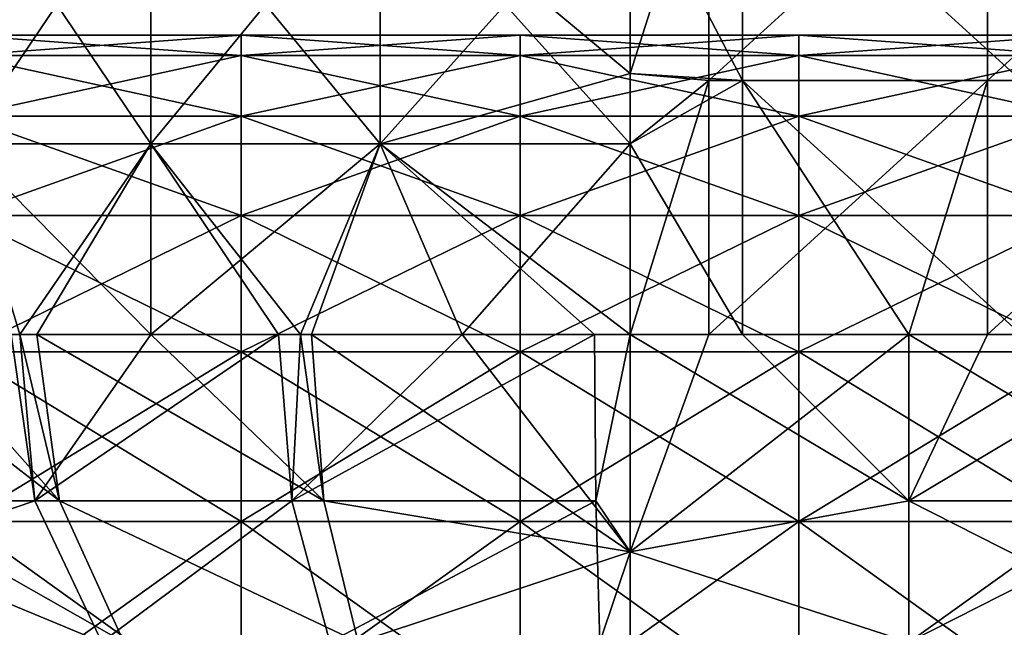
# Model space of a CAD drawing. Header units: inches. Extents: x -4.75 to 4.5, y 0 to 1.88.
# Tile 416 of 462: x 3.33 to 3.61, y 1.29 to 1.47. Entities that reach past the tile are written whole.
import ezdxf

# ---------------------------------------------------------------- set-up
doc = ezdxf.new("R2010")
doc.units = ezdxf.units.IN
doc.header["$LTSCALE"] = 101.851852
doc.header["$MEASUREMENT"] = 0
for name, color, linetype in [('115', 7, 'CONTINUOUS'), ('116', 7, 'CONTINUOUS'), ('117', 7, 'CONTINUOUS'), ('118', 7, 'CONTINUOUS'), ('119', 7, 'CONTINUOUS'), ('120', 7, 'CONTINUOUS'), ('13', 7, 'CONTINUOUS'), ('14', 7, 'CONTINUOUS'), ('35', 7, 'CONTINUOUS'), ('38', 7, 'CONTINUOUS'), ('5', 7, 'CONTINUOUS'), ('6', 7, 'CONTINUOUS')]:
    doc.layers.add(name, color=color, linetype=linetype)

msp = doc.modelspace()

# ---------------------------------------------------------------- linework, layer by layer
at = {"layer": '115', "color": 13, "linetype": 'Continuous', "true_color": 0xd67263}
for points in [[(3.33264, 1.26675, 1.42623), (3.29055, 1.31256, 1.40822), (3.25945, 1.31256, 1.47877), (3.33264, 1.26675, 1.42623)], [(3.33264, 1.26675, 1.42623), (3.25945, 1.31256, 1.47877), (3.30114, 1.26675, 1.49769), (3.33264, 1.26675, 1.42623)]]:
    msp.add_3dface(points, dxfattribs=at)
at = {"layer": '116', "color": 13, "linetype": 'Continuous', "true_color": 0xd67263}
for points in [[(3.32716, 1.375, 1.32431), (3.29055, 1.31256, 1.40822), (3.33393, 1.32716, 1.331), (3.32716, 1.375, 1.32431)], [(3.32962, 1.375, 1.32185), (3.32716, 1.375, 1.32431), (3.33393, 1.32716, 1.331), (3.32962, 1.375, 1.32185)], [(3.36734, 1.375, 1.29133), (3.32962, 1.375, 1.32185), (3.33393, 1.32716, 1.331), (3.36734, 1.375, 1.29133)], [(3.40394, 1.375, 1.27135), (3.36734, 1.375, 1.29133), (3.33393, 1.32716, 1.331), (3.40394, 1.375, 1.27135)], [(3.40394, 1.375, 1.27135), (3.33393, 1.32716, 1.331), (3.40778, 1.32716, 1.28005), (3.40394, 1.375, 1.27135)], [(3.41025, 1.375, 1.26866), (3.40394, 1.375, 1.27135), (3.40778, 1.32716, 1.28005), (3.41025, 1.375, 1.26866)], [(3.49478, 1.375, 1.25021), (3.45672, 1.375, 1.25471), (3.40778, 1.32716, 1.28005), (3.49478, 1.375, 1.25021)], [(3.49478, 1.375, 1.25021), (3.40778, 1.32716, 1.28005), (3.49517, 1.32716, 1.25972), (3.49478, 1.375, 1.25021)], [(3.45672, 1.375, 1.25471), (3.41025, 1.375, 1.26866), (3.40778, 1.32716, 1.28005), (3.45672, 1.375, 1.25471)], [(3.50502, 1.375, 1.25), (3.49478, 1.375, 1.25021), (3.49517, 1.32716, 1.25972), (3.50502, 1.375, 1.25)], [(3.50502, 1.3125, 1.26675), (3.50502, 1.375, 1.25), (3.49517, 1.32716, 1.25972), (3.50502, 1.3125, 1.26675)], [(3.33393, 1.32716, 1.331), (3.29055, 1.31256, 1.40822), (3.35321, 1.28661, 1.35004), (3.33393, 1.32716, 1.331)], [(3.33393, 1.32716, 1.331), (3.35321, 1.28661, 1.35004), (3.40778, 1.32716, 1.28005), (3.33393, 1.32716, 1.331)], [(3.40778, 1.32716, 1.28005), (3.35321, 1.28661, 1.35004), (3.41874, 1.28661, 1.30483), (3.40778, 1.32716, 1.28005)], [(3.40778, 1.32716, 1.28005), (3.41874, 1.28661, 1.30483), (3.49517, 1.32716, 1.25972), (3.40778, 1.32716, 1.28005)], [(3.49517, 1.32716, 1.25972), (3.41874, 1.28661, 1.30483), (3.49628, 1.28661, 1.28679), (3.49517, 1.32716, 1.25972)], [(3.50502, 1.3125, 1.26675), (3.49517, 1.32716, 1.25972), (3.49628, 1.28661, 1.28679), (3.50502, 1.3125, 1.26675)], [(3.29055, 1.31256, 1.40822), (3.33264, 1.26675, 1.42623), (3.35321, 1.28661, 1.35004), (3.29055, 1.31256, 1.40822)], [(3.50502, 1.26675, 1.3125), (3.50502, 1.3125, 1.26675), (3.49628, 1.28661, 1.28679), (3.50502, 1.26675, 1.3125)]]:
    msp.add_3dface(points, dxfattribs=at)
at = {"layer": '117', "color": 13, "linetype": 'Continuous', "true_color": 0xd67263}
for points in [[(3.52756, 1.375, 1.25), (3.50502, 1.375, 1.25), (3.50502, 1.3125, 1.26675), (3.52756, 1.375, 1.25)], [(3.58502, 1.375, 1.25), (3.52756, 1.375, 1.25), (3.50502, 1.3125, 1.26675), (3.58502, 1.375, 1.25)], [(3.58502, 1.375, 1.25), (3.50502, 1.3125, 1.26675), (3.58502, 1.32716, 1.25952), (3.58502, 1.375, 1.25)], [(3.60764, 1.375, 1.25), (3.58502, 1.375, 1.25), (3.58502, 1.32716, 1.25952), (3.60764, 1.375, 1.25)], [(3.6651, 1.375, 1.25), (3.60764, 1.375, 1.25), (3.58502, 1.32716, 1.25952), (3.6651, 1.375, 1.25)], [(3.6651, 1.375, 1.25), (3.58502, 1.32716, 1.25952), (3.6651, 1.32716, 1.25952), (3.6651, 1.375, 1.25)], [(3.58502, 1.32716, 1.25952), (3.50502, 1.3125, 1.26675), (3.58502, 1.28661, 1.28661), (3.58502, 1.32716, 1.25952)], [(3.58502, 1.32716, 1.25952), (3.58502, 1.28661, 1.28661), (3.6651, 1.32716, 1.25952), (3.58502, 1.32716, 1.25952)], [(3.6651, 1.32716, 1.25952), (3.58502, 1.28661, 1.28661), (3.6651, 1.28661, 1.28661), (3.6651, 1.32716, 1.25952)], [(3.50502, 1.3125, 1.26675), (3.50502, 1.26675, 1.3125), (3.58502, 1.28661, 1.28661), (3.50502, 1.3125, 1.26675)]]:
    msp.add_3dface(points, dxfattribs=at)
at = {"layer": '118', "color": 13, "linetype": 'Continuous', "true_color": 0xd67263}
for points in [[(3.50502, 1.375, -1.25), (3.53722, 1.375, -1.25), (3.58502, 1.32716, -1.25952), (3.50502, 1.375, -1.25)], [(3.50502, 1.3125, -1.26675), (3.50502, 1.375, -1.25), (3.58502, 1.32716, -1.25952), (3.50502, 1.3125, -1.26675)], [(3.53722, 1.375, -1.25), (3.58502, 1.375, -1.25), (3.58502, 1.32716, -1.25952), (3.53722, 1.375, -1.25)], [(3.58502, 1.375, -1.25), (3.6173, 1.375, -1.25), (3.6651, 1.32716, -1.25952), (3.58502, 1.375, -1.25)], [(3.58502, 1.32716, -1.25952), (3.58502, 1.375, -1.25), (3.6651, 1.32716, -1.25952), (3.58502, 1.32716, -1.25952)], [(3.58502, 1.28661, -1.28661), (3.50502, 1.3125, -1.26675), (3.58502, 1.32716, -1.25952), (3.58502, 1.28661, -1.28661)], [(3.58502, 1.28661, -1.28661), (3.58502, 1.32716, -1.25952), (3.6651, 1.28661, -1.28661), (3.58502, 1.28661, -1.28661)], [(3.6651, 1.28661, -1.28661), (3.58502, 1.32716, -1.25952), (3.6651, 1.32716, -1.25952), (3.6651, 1.28661, -1.28661)], [(3.50502, 1.26675, -1.3125), (3.50502, 1.3125, -1.26675), (3.58502, 1.28661, -1.28661), (3.50502, 1.26675, -1.3125)]]:
    msp.add_3dface(points, dxfattribs=at)
at = {"layer": '119', "color": 13, "linetype": 'Continuous', "true_color": 0xd67263}
for points in [[(3.2794, 1.375, -1.39231), (3.29851, 1.375, -1.35909), (3.34106, 1.32716, -1.32407), (3.2794, 1.375, -1.39231)], [(3.28799, 1.32716, -1.39641), (3.2794, 1.375, -1.39231), (3.34106, 1.32716, -1.32407), (3.28799, 1.32716, -1.39641)], [(3.29851, 1.375, -1.35909), (3.32962, 1.375, -1.32185), (3.34106, 1.32716, -1.32407), (3.29851, 1.375, -1.35909)], [(3.32962, 1.375, -1.32185), (3.33458, 1.375, -1.31711), (3.34106, 1.32716, -1.32407), (3.32962, 1.375, -1.32185)], [(3.33458, 1.375, -1.31711), (3.36734, 1.375, -1.29133), (3.41696, 1.32716, -1.27622), (3.33458, 1.375, -1.31711)], [(3.34106, 1.32716, -1.32407), (3.33458, 1.375, -1.31711), (3.41696, 1.32716, -1.27622), (3.34106, 1.32716, -1.32407)], [(3.36734, 1.375, -1.29133), (3.41025, 1.375, -1.26866), (3.41696, 1.32716, -1.27622), (3.36734, 1.375, -1.29133)], [(3.41025, 1.375, -1.26866), (3.41347, 1.375, -1.26736), (3.41696, 1.32716, -1.27622), (3.41025, 1.375, -1.26866)], [(3.41347, 1.375, -1.26736), (3.45672, 1.375, -1.25471), (3.50502, 1.3125, -1.26675), (3.41347, 1.375, -1.26736)], [(3.41347, 1.375, -1.26736), (3.50502, 1.3125, -1.26675), (3.41696, 1.32716, -1.27622), (3.41347, 1.375, -1.26736)], [(3.45672, 1.375, -1.25471), (3.50502, 1.375, -1.25), (3.50502, 1.3125, -1.26675), (3.45672, 1.375, -1.25471)], [(3.31244, 1.28661, -1.40808), (3.28799, 1.32716, -1.39641), (3.35954, 1.28661, -1.34389), (3.31244, 1.28661, -1.40808)], [(3.35954, 1.28661, -1.34389), (3.28799, 1.32716, -1.39641), (3.34106, 1.32716, -1.32407), (3.35954, 1.28661, -1.34389)], [(3.35954, 1.28661, -1.34389), (3.34106, 1.32716, -1.32407), (3.42688, 1.28661, -1.30143), (3.35954, 1.28661, -1.34389)], [(3.42688, 1.28661, -1.30143), (3.34106, 1.32716, -1.32407), (3.41696, 1.32716, -1.27622), (3.42688, 1.28661, -1.30143)], [(3.50502, 1.3125, -1.26675), (3.42688, 1.28661, -1.30143), (3.41696, 1.32716, -1.27622), (3.50502, 1.3125, -1.26675)], [(3.33264, 1.26675, -1.42623), (3.29055, 1.31256, -1.40822), (3.31244, 1.28661, -1.40808), (3.33264, 1.26675, -1.42623)], [(3.50502, 1.3125, -1.26675), (3.50502, 1.26675, -1.3125), (3.42688, 1.28661, -1.30143), (3.50502, 1.3125, -1.26675)]]:
    msp.add_3dface(points, dxfattribs=at)
at = {"layer": '120', "color": 13, "linetype": 'Continuous', "true_color": 0xd67263}
msp.add_3dface([(3.29055, 1.31256, -1.40822), (3.33264, 1.26675, -1.42623), (3.30114, 1.26675, -1.49769), (3.29055, 1.31256, -1.40822)], dxfattribs=at)
at = {"layer": '13', "color": 13, "linetype": 'Continuous', "true_color": 0xd67263}
for points in [[(3.53722, 1.52083, -1.25), (3.53722, 1.44792, -1.25), (3.50502, 1.50984, -1.25), (3.53722, 1.52083, -1.25)], [(3.53722, 1.44792, -1.25), (3.53722, 1.52083, -1.25), (3.6173, 1.44792, -1.25), (3.53722, 1.44792, -1.25)], [(3.6173, 1.44792, -1.25), (3.53722, 1.52083, -1.25), (3.6173, 1.52083, -1.25), (3.6173, 1.44792, -1.25)], [(3.50502, 1.50984, -1.25), (3.53722, 1.44792, -1.25), (3.50502, 1.45, -1.25), (3.50502, 1.50984, -1.25)], [(3.50502, 1.45, -1.25), (3.53722, 1.44792, -1.25), (3.50502, 1.42976, -1.25), (3.50502, 1.45, -1.25)], [(3.53722, 1.44792, -1.25), (3.53722, 1.375, -1.25), (3.50502, 1.42976, -1.25), (3.53722, 1.44792, -1.25)], [(3.53722, 1.375, -1.25), (3.53722, 1.44792, -1.25), (3.58502, 1.375, -1.25), (3.53722, 1.375, -1.25)], [(3.58502, 1.375, -1.25), (3.53722, 1.44792, -1.25), (3.6173, 1.375, -1.25), (3.58502, 1.375, -1.25)], [(3.6173, 1.375, -1.25), (3.53722, 1.44792, -1.25), (3.6173, 1.44792, -1.25), (3.6173, 1.375, -1.25)], [(3.53722, 1.375, -1.25), (3.50502, 1.375, -1.25), (3.50502, 1.42976, -1.25), (3.53722, 1.375, -1.25)]]:
    msp.add_3dface(points, dxfattribs=at)
at = {"layer": '14', "color": 13, "linetype": 'Continuous', "true_color": 0xd67263}
for points in [[(3.50502, 1.50984, 1.25), (3.50502, 1.45, 1.25), (3.52756, 1.52083, 1.25), (3.50502, 1.50984, 1.25)], [(3.52756, 1.52083, 1.25), (3.50502, 1.45, 1.25), (3.52756, 1.44792, 1.25), (3.52756, 1.52083, 1.25)], [(3.52756, 1.52083, 1.25), (3.52756, 1.44792, 1.25), (3.60764, 1.52083, 1.25), (3.52756, 1.52083, 1.25)], [(3.60764, 1.52083, 1.25), (3.52756, 1.44792, 1.25), (3.60764, 1.44792, 1.25), (3.60764, 1.52083, 1.25)], [(3.60764, 1.52083, 1.25), (3.60764, 1.44792, 1.25), (3.68772, 1.52083, 1.25), (3.60764, 1.52083, 1.25)], [(3.68772, 1.52083, 1.25), (3.60764, 1.44792, 1.25), (3.68772, 1.44792, 1.25), (3.68772, 1.52083, 1.25)], [(3.50502, 1.45, 1.25), (3.50502, 1.42976, 1.25), (3.52756, 1.44792, 1.25), (3.50502, 1.45, 1.25)], [(3.50502, 1.42976, 1.25), (3.50502, 1.375, 1.25), (3.52756, 1.44792, 1.25), (3.50502, 1.42976, 1.25)], [(3.52756, 1.44792, 1.25), (3.50502, 1.375, 1.25), (3.52756, 1.375, 1.25), (3.52756, 1.44792, 1.25)], [(3.52756, 1.44792, 1.25), (3.52756, 1.375, 1.25), (3.60764, 1.44792, 1.25), (3.52756, 1.44792, 1.25)], [(3.52756, 1.375, 1.25), (3.58502, 1.375, 1.25), (3.60764, 1.44792, 1.25), (3.52756, 1.375, 1.25)], [(3.60764, 1.44792, 1.25), (3.58502, 1.375, 1.25), (3.60764, 1.375, 1.25), (3.60764, 1.44792, 1.25)], [(3.60764, 1.44792, 1.25), (3.60764, 1.375, 1.25), (3.68772, 1.44792, 1.25), (3.60764, 1.44792, 1.25)], [(3.60764, 1.375, 1.25), (3.6651, 1.375, 1.25), (3.68772, 1.44792, 1.25), (3.60764, 1.375, 1.25)]]:
    msp.add_3dface(points, dxfattribs=at)
at = {"layer": '35', "color": 13, "linetype": 'Continuous', "true_color": 0xd67263}
for points in [[(3.31316, 1.42976, 1.33972), (3.36734, 1.42976, 1.29133), (3.31316, 1.50984, 1.33972), (3.31316, 1.42976, 1.33972)], [(3.36734, 1.42976, 1.29133), (3.36734, 1.50984, 1.29133), (3.31316, 1.50984, 1.33972), (3.36734, 1.42976, 1.29133)], [(3.36734, 1.42976, 1.29133), (3.43315, 1.42976, 1.26055), (3.36734, 1.50984, 1.29133), (3.36734, 1.42976, 1.29133)], [(3.43315, 1.42976, 1.26055), (3.43315, 1.50984, 1.26055), (3.36734, 1.50984, 1.29133), (3.43315, 1.42976, 1.26055)], [(3.50502, 1.42976, 1.25), (3.50502, 1.45, 1.25), (3.43315, 1.50984, 1.26055), (3.50502, 1.42976, 1.25)], [(3.43315, 1.42976, 1.26055), (3.50502, 1.42976, 1.25), (3.43315, 1.50984, 1.26055), (3.43315, 1.42976, 1.26055)], [(3.50502, 1.45, 1.25), (3.50502, 1.50984, 1.25), (3.43315, 1.50984, 1.26055), (3.50502, 1.45, 1.25)], [(3.36734, 1.42976, 1.29133), (3.31316, 1.42976, 1.33972), (3.36734, 1.375, 1.29133), (3.36734, 1.42976, 1.29133)], [(3.36734, 1.375, 1.29133), (3.31316, 1.42976, 1.33972), (3.32962, 1.375, 1.32185), (3.36734, 1.375, 1.29133)], [(3.43315, 1.42976, 1.26055), (3.36734, 1.42976, 1.29133), (3.41025, 1.375, 1.26866), (3.43315, 1.42976, 1.26055)], [(3.41025, 1.375, 1.26866), (3.36734, 1.42976, 1.29133), (3.40394, 1.375, 1.27135), (3.41025, 1.375, 1.26866)], [(3.40394, 1.375, 1.27135), (3.36734, 1.42976, 1.29133), (3.36734, 1.375, 1.29133), (3.40394, 1.375, 1.27135)], [(3.45672, 1.375, 1.25471), (3.43315, 1.42976, 1.26055), (3.41025, 1.375, 1.26866), (3.45672, 1.375, 1.25471)], [(3.50502, 1.375, 1.25), (3.50502, 1.42976, 1.25), (3.43315, 1.42976, 1.26055), (3.50502, 1.375, 1.25)], [(3.50502, 1.375, 1.25), (3.43315, 1.42976, 1.26055), (3.49478, 1.375, 1.25021), (3.50502, 1.375, 1.25)], [(3.49478, 1.375, 1.25021), (3.43315, 1.42976, 1.26055), (3.45672, 1.375, 1.25471), (3.49478, 1.375, 1.25021)]]:
    msp.add_3dface(points, dxfattribs=at)
at = {"layer": '38', "color": 13, "linetype": 'Continuous', "true_color": 0xd67263}
for points in [[(3.36734, 1.42976, -1.29133), (3.31316, 1.42976, -1.33972), (3.36734, 1.50984, -1.29133), (3.36734, 1.42976, -1.29133)], [(3.31316, 1.42976, -1.33972), (3.31316, 1.50984, -1.33972), (3.36734, 1.50984, -1.29133), (3.31316, 1.42976, -1.33972)], [(3.43315, 1.42976, -1.26055), (3.36734, 1.42976, -1.29133), (3.43315, 1.50984, -1.26055), (3.43315, 1.42976, -1.26055)], [(3.36734, 1.42976, -1.29133), (3.36734, 1.50984, -1.29133), (3.43315, 1.50984, -1.26055), (3.36734, 1.42976, -1.29133)], [(3.50502, 1.50984, -1.25), (3.50502, 1.45, -1.25), (3.43315, 1.42976, -1.26055), (3.50502, 1.50984, -1.25)], [(3.50502, 1.50984, -1.25), (3.43315, 1.42976, -1.26055), (3.43315, 1.50984, -1.26055), (3.50502, 1.50984, -1.25)], [(3.50502, 1.45, -1.25), (3.50502, 1.42976, -1.25), (3.43315, 1.42976, -1.26055), (3.50502, 1.45, -1.25)], [(3.32962, 1.375, -1.32185), (3.29851, 1.375, -1.35909), (3.31316, 1.42976, -1.33972), (3.32962, 1.375, -1.32185)], [(3.36734, 1.42976, -1.29133), (3.32962, 1.375, -1.32185), (3.31316, 1.42976, -1.33972), (3.36734, 1.42976, -1.29133)], [(3.33458, 1.375, -1.31711), (3.32962, 1.375, -1.32185), (3.36734, 1.42976, -1.29133), (3.33458, 1.375, -1.31711)], [(3.36734, 1.375, -1.29133), (3.33458, 1.375, -1.31711), (3.36734, 1.42976, -1.29133), (3.36734, 1.375, -1.29133)], [(3.41025, 1.375, -1.26866), (3.36734, 1.375, -1.29133), (3.43315, 1.42976, -1.26055), (3.41025, 1.375, -1.26866)], [(3.43315, 1.42976, -1.26055), (3.36734, 1.375, -1.29133), (3.36734, 1.42976, -1.29133), (3.43315, 1.42976, -1.26055)], [(3.41347, 1.375, -1.26736), (3.41025, 1.375, -1.26866), (3.43315, 1.42976, -1.26055), (3.41347, 1.375, -1.26736)], [(3.45672, 1.375, -1.25471), (3.41347, 1.375, -1.26736), (3.43315, 1.42976, -1.26055), (3.45672, 1.375, -1.25471)], [(3.50502, 1.42976, -1.25), (3.45672, 1.375, -1.25471), (3.43315, 1.42976, -1.26055), (3.50502, 1.42976, -1.25)], [(3.50502, 1.42976, -1.25), (3.50502, 1.375, -1.25), (3.45672, 1.375, -1.25471), (3.50502, 1.42976, -1.25)]]:
    msp.add_3dface(points, dxfattribs=at)
at = {"layer": '5', "color": 13, "linetype": 'Continuous', "true_color": 0xd67263}
for points in [[(3.39328, 1.45515, 0.04698), (3.39328, 1.461, 0.125), (3.3132, 1.45515, 0.04698), (3.39328, 1.45515, 0.04698)], [(3.3132, 1.45515, 0.04698), (3.39328, 1.461, 0.125), (3.3132, 1.461, 0.125), (3.3132, 1.45515, 0.04698)], [(3.47336, 1.45515, 0.04698), (3.47336, 1.461, 0.125), (3.39328, 1.45515, 0.04698), (3.47336, 1.45515, 0.04698)], [(3.39328, 1.45515, 0.04698), (3.47336, 1.461, 0.125), (3.39328, 1.461, 0.125), (3.39328, 1.45515, 0.04698)], [(3.55344, 1.45515, 0.04698), (3.55344, 1.461, 0.125), (3.47336, 1.45515, 0.04698), (3.55344, 1.45515, 0.04698)], [(3.47336, 1.45515, 0.04698), (3.55344, 1.461, 0.125), (3.47336, 1.461, 0.125), (3.47336, 1.45515, 0.04698)], [(3.63352, 1.45515, 0.04698), (3.63352, 1.461, 0.125), (3.55344, 1.45515, 0.04698), (3.63352, 1.45515, 0.04698)], [(3.55344, 1.45515, 0.04698), (3.63352, 1.461, 0.125), (3.55344, 1.461, 0.125), (3.55344, 1.45515, 0.04698)], [(3.39328, 1.43774, -0.0293), (3.39328, 1.45515, 0.04698), (3.3132, 1.43774, -0.0293), (3.39328, 1.43774, -0.0293)], [(3.3132, 1.43774, -0.0293), (3.39328, 1.45515, 0.04698), (3.3132, 1.45515, 0.04698), (3.3132, 1.43774, -0.0293)], [(3.47336, 1.43774, -0.0293), (3.47336, 1.45515, 0.04698), (3.39328, 1.43774, -0.0293), (3.47336, 1.43774, -0.0293)], [(3.39328, 1.43774, -0.0293), (3.47336, 1.45515, 0.04698), (3.39328, 1.45515, 0.04698), (3.39328, 1.43774, -0.0293)], [(3.55344, 1.43774, -0.0293), (3.55344, 1.45515, 0.04698), (3.47336, 1.43774, -0.0293), (3.55344, 1.43774, -0.0293)], [(3.47336, 1.43774, -0.0293), (3.55344, 1.45515, 0.04698), (3.47336, 1.45515, 0.04698), (3.47336, 1.43774, -0.0293)], [(3.63352, 1.43774, -0.0293), (3.63352, 1.45515, 0.04698), (3.55344, 1.43774, -0.0293), (3.63352, 1.43774, -0.0293)], [(3.55344, 1.43774, -0.0293), (3.63352, 1.45515, 0.04698), (3.55344, 1.45515, 0.04698), (3.55344, 1.43774, -0.0293)], [(3.39328, 1.40916, -0.10214), (3.39328, 1.43774, -0.0293), (3.3132, 1.40916, -0.10214), (3.39328, 1.40916, -0.10214)], [(3.3132, 1.40916, -0.10214), (3.39328, 1.43774, -0.0293), (3.3132, 1.43774, -0.0293), (3.3132, 1.40916, -0.10214)], [(3.47336, 1.40916, -0.10214), (3.47336, 1.43774, -0.0293), (3.39328, 1.40916, -0.10214), (3.47336, 1.40916, -0.10214)], [(3.39328, 1.40916, -0.10214), (3.47336, 1.43774, -0.0293), (3.39328, 1.43774, -0.0293), (3.39328, 1.40916, -0.10214)], [(3.55344, 1.40916, -0.10214), (3.55344, 1.43774, -0.0293), (3.47336, 1.40916, -0.10214), (3.55344, 1.40916, -0.10214)], [(3.47336, 1.40916, -0.10214), (3.55344, 1.43774, -0.0293), (3.47336, 1.43774, -0.0293), (3.47336, 1.40916, -0.10214)], [(3.63352, 1.40916, -0.10214), (3.63352, 1.43774, -0.0293), (3.55344, 1.40916, -0.10214), (3.63352, 1.40916, -0.10214)], [(3.55344, 1.40916, -0.10214), (3.63352, 1.43774, -0.0293), (3.55344, 1.43774, -0.0293), (3.55344, 1.40916, -0.10214)], [(3.39328, 1.37004, -0.1699), (3.39328, 1.40916, -0.10214), (3.3132, 1.37004, -0.1699), (3.39328, 1.37004, -0.1699)], [(3.3132, 1.37004, -0.1699), (3.39328, 1.40916, -0.10214), (3.3132, 1.40916, -0.10214), (3.3132, 1.37004, -0.1699)], [(3.47336, 1.37004, -0.1699), (3.47336, 1.40916, -0.10214), (3.39328, 1.37004, -0.1699), (3.47336, 1.37004, -0.1699)], [(3.39328, 1.37004, -0.1699), (3.47336, 1.40916, -0.10214), (3.39328, 1.40916, -0.10214), (3.39328, 1.37004, -0.1699)], [(3.55344, 1.37004, -0.1699), (3.55344, 1.40916, -0.10214), (3.47336, 1.37004, -0.1699), (3.55344, 1.37004, -0.1699)], [(3.47336, 1.37004, -0.1699), (3.55344, 1.40916, -0.10214), (3.47336, 1.40916, -0.10214), (3.47336, 1.37004, -0.1699)], [(3.63352, 1.37004, -0.1699), (3.63352, 1.40916, -0.10214), (3.55344, 1.37004, -0.1699), (3.63352, 1.37004, -0.1699)], [(3.55344, 1.37004, -0.1699), (3.63352, 1.40916, -0.10214), (3.55344, 1.40916, -0.10214), (3.55344, 1.37004, -0.1699)], [(3.39328, 1.32125, -0.23107), (3.39328, 1.37004, -0.1699), (3.3132, 1.32125, -0.23107), (3.39328, 1.32125, -0.23107)], [(3.3132, 1.32125, -0.23107), (3.39328, 1.37004, -0.1699), (3.3132, 1.37004, -0.1699), (3.3132, 1.32125, -0.23107)], [(3.47336, 1.32125, -0.23107), (3.47336, 1.37004, -0.1699), (3.39328, 1.32125, -0.23107), (3.47336, 1.32125, -0.23107)], [(3.39328, 1.32125, -0.23107), (3.47336, 1.37004, -0.1699), (3.39328, 1.37004, -0.1699), (3.39328, 1.32125, -0.23107)], [(3.55344, 1.32125, -0.23107), (3.55344, 1.37004, -0.1699), (3.47336, 1.32125, -0.23107), (3.55344, 1.32125, -0.23107)], [(3.47336, 1.32125, -0.23107), (3.55344, 1.37004, -0.1699), (3.47336, 1.37004, -0.1699), (3.47336, 1.32125, -0.23107)], [(3.63352, 1.32125, -0.23107), (3.63352, 1.37004, -0.1699), (3.55344, 1.32125, -0.23107), (3.63352, 1.32125, -0.23107)], [(3.55344, 1.32125, -0.23107), (3.63352, 1.37004, -0.1699), (3.55344, 1.37004, -0.1699), (3.55344, 1.32125, -0.23107)], [(3.39328, 1.2639, -0.28429), (3.39328, 1.32125, -0.23107), (3.3132, 1.2639, -0.28429), (3.39328, 1.2639, -0.28429)], [(3.3132, 1.2639, -0.28429), (3.39328, 1.32125, -0.23107), (3.3132, 1.32125, -0.23107), (3.3132, 1.2639, -0.28429)], [(3.47336, 1.2639, -0.28429), (3.47336, 1.32125, -0.23107), (3.39328, 1.2639, -0.28429), (3.47336, 1.2639, -0.28429)], [(3.39328, 1.2639, -0.28429), (3.47336, 1.32125, -0.23107), (3.39328, 1.32125, -0.23107), (3.39328, 1.2639, -0.28429)], [(3.55344, 1.2639, -0.28429), (3.55344, 1.32125, -0.23107), (3.47336, 1.2639, -0.28429), (3.55344, 1.2639, -0.28429)], [(3.47336, 1.2639, -0.28429), (3.55344, 1.32125, -0.23107), (3.47336, 1.32125, -0.23107), (3.47336, 1.2639, -0.28429)], [(3.63352, 1.2639, -0.28429), (3.63352, 1.32125, -0.23107), (3.55344, 1.2639, -0.28429), (3.63352, 1.2639, -0.28429)], [(3.55344, 1.2639, -0.28429), (3.63352, 1.32125, -0.23107), (3.55344, 1.32125, -0.23107), (3.55344, 1.2639, -0.28429)]]:
    msp.add_3dface(points, dxfattribs=at)
at = {"layer": '6', "color": 13, "linetype": 'Continuous', "true_color": 0xd67263}
for points in [[(3.3132, 1.461, 0.125), (3.39328, 1.461, 0.125), (3.39328, 1.45515, 0.20302), (3.3132, 1.461, 0.125)], [(3.3132, 1.461, 0.125), (3.39328, 1.45515, 0.20302), (3.3132, 1.45515, 0.20302), (3.3132, 1.461, 0.125)], [(3.39328, 1.461, 0.125), (3.47336, 1.461, 0.125), (3.47336, 1.45515, 0.20302), (3.39328, 1.461, 0.125)], [(3.39328, 1.461, 0.125), (3.47336, 1.45515, 0.20302), (3.39328, 1.45515, 0.20302), (3.39328, 1.461, 0.125)], [(3.47336, 1.461, 0.125), (3.55344, 1.461, 0.125), (3.55344, 1.45515, 0.20302), (3.47336, 1.461, 0.125)], [(3.47336, 1.461, 0.125), (3.55344, 1.45515, 0.20302), (3.47336, 1.45515, 0.20302), (3.47336, 1.461, 0.125)], [(3.55344, 1.461, 0.125), (3.63352, 1.461, 0.125), (3.63352, 1.45515, 0.20302), (3.55344, 1.461, 0.125)], [(3.55344, 1.461, 0.125), (3.63352, 1.45515, 0.20302), (3.55344, 1.45515, 0.20302), (3.55344, 1.461, 0.125)], [(3.39328, 1.45515, 0.20302), (3.39328, 1.43774, 0.2793), (3.3132, 1.45515, 0.20302), (3.39328, 1.45515, 0.20302)], [(3.3132, 1.45515, 0.20302), (3.39328, 1.43774, 0.2793), (3.3132, 1.43774, 0.2793), (3.3132, 1.45515, 0.20302)], [(3.47336, 1.45515, 0.20302), (3.47336, 1.43774, 0.2793), (3.39328, 1.45515, 0.20302), (3.47336, 1.45515, 0.20302)], [(3.39328, 1.45515, 0.20302), (3.47336, 1.43774, 0.2793), (3.39328, 1.43774, 0.2793), (3.39328, 1.45515, 0.20302)], [(3.55344, 1.45515, 0.20302), (3.55344, 1.43774, 0.2793), (3.47336, 1.45515, 0.20302), (3.55344, 1.45515, 0.20302)], [(3.47336, 1.45515, 0.20302), (3.55344, 1.43774, 0.2793), (3.47336, 1.43774, 0.2793), (3.47336, 1.45515, 0.20302)], [(3.63352, 1.45515, 0.20302), (3.63352, 1.43774, 0.2793), (3.55344, 1.45515, 0.20302), (3.63352, 1.45515, 0.20302)], [(3.55344, 1.45515, 0.20302), (3.63352, 1.43774, 0.2793), (3.55344, 1.43774, 0.2793), (3.55344, 1.45515, 0.20302)], [(3.39328, 1.43774, 0.2793), (3.39328, 1.40916, 0.35214), (3.3132, 1.43774, 0.2793), (3.39328, 1.43774, 0.2793)], [(3.3132, 1.43774, 0.2793), (3.39328, 1.40916, 0.35214), (3.3132, 1.40916, 0.35214), (3.3132, 1.43774, 0.2793)], [(3.47336, 1.43774, 0.2793), (3.47336, 1.40916, 0.35214), (3.39328, 1.43774, 0.2793), (3.47336, 1.43774, 0.2793)], [(3.39328, 1.43774, 0.2793), (3.47336, 1.40916, 0.35214), (3.39328, 1.40916, 0.35214), (3.39328, 1.43774, 0.2793)], [(3.55344, 1.43774, 0.2793), (3.55344, 1.40916, 0.35214), (3.47336, 1.43774, 0.2793), (3.55344, 1.43774, 0.2793)], [(3.47336, 1.43774, 0.2793), (3.55344, 1.40916, 0.35214), (3.47336, 1.40916, 0.35214), (3.47336, 1.43774, 0.2793)], [(3.63352, 1.43774, 0.2793), (3.63352, 1.40916, 0.35214), (3.55344, 1.43774, 0.2793), (3.63352, 1.43774, 0.2793)], [(3.55344, 1.43774, 0.2793), (3.63352, 1.40916, 0.35214), (3.55344, 1.40916, 0.35214), (3.55344, 1.43774, 0.2793)], [(3.39328, 1.40916, 0.35214), (3.39328, 1.37004, 0.4199), (3.3132, 1.40916, 0.35214), (3.39328, 1.40916, 0.35214)], [(3.3132, 1.40916, 0.35214), (3.39328, 1.37004, 0.4199), (3.3132, 1.37004, 0.4199), (3.3132, 1.40916, 0.35214)], [(3.47336, 1.40916, 0.35214), (3.47336, 1.37004, 0.4199), (3.39328, 1.40916, 0.35214), (3.47336, 1.40916, 0.35214)], [(3.39328, 1.40916, 0.35214), (3.47336, 1.37004, 0.4199), (3.39328, 1.37004, 0.4199), (3.39328, 1.40916, 0.35214)], [(3.55344, 1.40916, 0.35214), (3.55344, 1.37004, 0.4199), (3.47336, 1.40916, 0.35214), (3.55344, 1.40916, 0.35214)], [(3.47336, 1.40916, 0.35214), (3.55344, 1.37004, 0.4199), (3.47336, 1.37004, 0.4199), (3.47336, 1.40916, 0.35214)], [(3.63352, 1.40916, 0.35214), (3.63352, 1.37004, 0.4199), (3.55344, 1.40916, 0.35214), (3.63352, 1.40916, 0.35214)], [(3.55344, 1.40916, 0.35214), (3.63352, 1.37004, 0.4199), (3.55344, 1.37004, 0.4199), (3.55344, 1.40916, 0.35214)], [(3.39328, 1.37004, 0.4199), (3.39328, 1.32125, 0.48107), (3.3132, 1.37004, 0.4199), (3.39328, 1.37004, 0.4199)], [(3.3132, 1.37004, 0.4199), (3.39328, 1.32125, 0.48107), (3.3132, 1.32125, 0.48107), (3.3132, 1.37004, 0.4199)], [(3.47336, 1.37004, 0.4199), (3.47336, 1.32125, 0.48107), (3.39328, 1.37004, 0.4199), (3.47336, 1.37004, 0.4199)], [(3.39328, 1.37004, 0.4199), (3.47336, 1.32125, 0.48107), (3.39328, 1.32125, 0.48107), (3.39328, 1.37004, 0.4199)], [(3.55344, 1.37004, 0.4199), (3.55344, 1.32125, 0.48107), (3.47336, 1.37004, 0.4199), (3.55344, 1.37004, 0.4199)], [(3.47336, 1.37004, 0.4199), (3.55344, 1.32125, 0.48107), (3.47336, 1.32125, 0.48107), (3.47336, 1.37004, 0.4199)], [(3.63352, 1.37004, 0.4199), (3.63352, 1.32125, 0.48107), (3.55344, 1.37004, 0.4199), (3.63352, 1.37004, 0.4199)], [(3.55344, 1.37004, 0.4199), (3.63352, 1.32125, 0.48107), (3.55344, 1.32125, 0.48107), (3.55344, 1.37004, 0.4199)], [(3.39328, 1.32125, 0.48107), (3.39328, 1.2639, 0.53429), (3.3132, 1.32125, 0.48107), (3.39328, 1.32125, 0.48107)], [(3.3132, 1.32125, 0.48107), (3.39328, 1.2639, 0.53429), (3.3132, 1.2639, 0.53429), (3.3132, 1.32125, 0.48107)], [(3.47336, 1.32125, 0.48107), (3.47336, 1.2639, 0.53429), (3.39328, 1.32125, 0.48107), (3.47336, 1.32125, 0.48107)], [(3.39328, 1.32125, 0.48107), (3.47336, 1.2639, 0.53429), (3.39328, 1.2639, 0.53429), (3.39328, 1.32125, 0.48107)], [(3.55344, 1.32125, 0.48107), (3.55344, 1.2639, 0.53429), (3.47336, 1.32125, 0.48107), (3.55344, 1.32125, 0.48107)], [(3.47336, 1.32125, 0.48107), (3.55344, 1.2639, 0.53429), (3.47336, 1.2639, 0.53429), (3.47336, 1.32125, 0.48107)], [(3.63352, 1.32125, 0.48107), (3.63352, 1.2639, 0.53429), (3.55344, 1.32125, 0.48107), (3.63352, 1.32125, 0.48107)], [(3.55344, 1.32125, 0.48107), (3.63352, 1.2639, 0.53429), (3.55344, 1.2639, 0.53429), (3.55344, 1.32125, 0.48107)]]:
    msp.add_3dface(points, dxfattribs=at)

doc.saveas('drawing.dxf')
